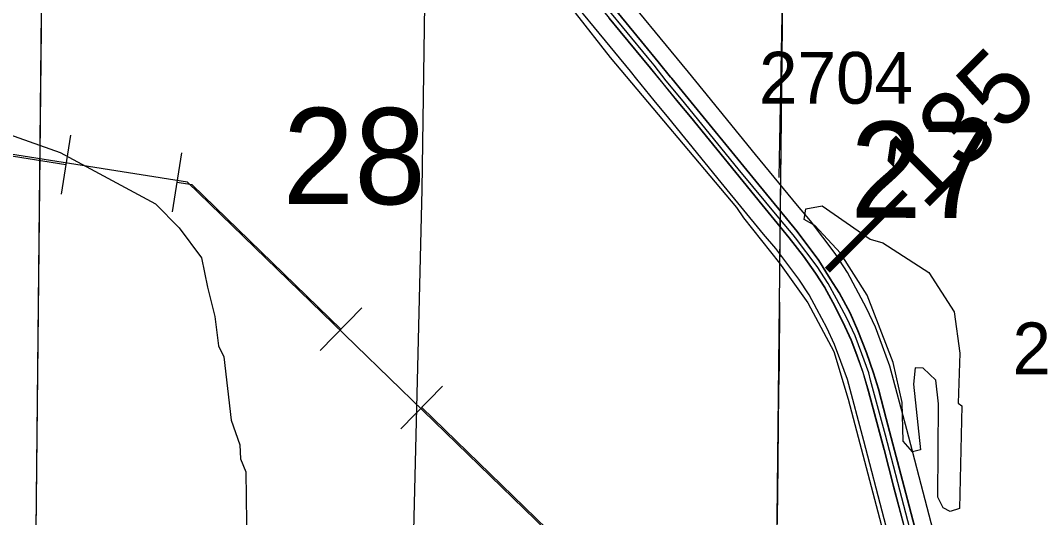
# Model space of a CAD drawing. Extents: x -157.2 to -99.3, y 12.2 to 46.2.
# Drawn here: x -144.882 to -143.504, y 24.227 to 24.899 of the extents above; entities that cross this region are included whole.
import ezdxf

# ---------------------------------------------------------------- set-up
doc = ezdxf.new("R2010")
doc.units = 0
for name, color, linetype in [('tdCoCityStreetMinor', 7, 'Continuous'), ('tdCoCorpBndry', 7, 'Continuous'), ('tdCoDivCarto', 7, 'Continuous'), ('tdCoHydroRiver', 7, 'Continuous'), ('tdCoInt', 7, 'Continuous'), ('tdCoIntCL', 7, 'Continuous'), ('tdCoIntRte', 7, 'Continuous'), ('tdCoPipe', 7, 'Continuous'), ('tdCoSecRdNmbr', 7, 'Continuous'), ('tdCoSectLine', 7, 'Continuous'), ('tdCoSectLinePart', 7, 'Continuous'), ('tdCoSectNmbr', 7, 'Continuous'), ('tdCoSurfLNO', 7, 'Continuous'), ('tdStHwyIntRefPost1', 7, 'Continuous'), ('tdStHwyIntRefPost5', 7, 'Continuous')]:
    doc.layers.add(name, color=color, linetype=linetype)

msp = doc.modelspace()

# ---------------------------------------------------------------- linework, layer by layer
at = {"layer": 'tdCoCityStreetMinor'}
msp.add_lwpolyline([(-143.8604, 24.1421), (-143.8598, 24.2064), (-143.8588, 24.2562), (-143.8573, 24.3977), (-143.8563, 24.434), (-143.8558, 24.5183)], dxfattribs=at)
at = {"layer": 'tdCoCorpBndry'}
msp.add_lwpolyline([(-144.3519, 24.154), (-144.3395, 24.6706), (-144.3359, 24.9207), (-144.5835, 24.9266), (-144.5783, 25.1651), (-144.5199, 25.1634), (-144.4999, 25.163), (-144.4939, 25.1629), (-144.494, 25.1451), (-144.4602, 25.1375), (-144.4468, 25.1327), (-144.4329, 25.1266), (-144.3299, 25.0735), (-144.2108, 25.0095), (-144.1327, 24.9096), (-144.0852, 24.849), (-143.9147, 24.6462), (-143.905, 24.6324), (-143.8566, 24.5711), (-143.8183, 24.5177), (-143.7831, 24.4516), (-143.7635, 24.3875), (-143.6972, 24.1343)], dxfattribs=at)
at = {"layer": 'tdCoDivCarto'}
for points in [[(-144.1402, 24.9684), (-144.1372, 24.9648), (-144.0866, 24.9024), (-144.0716, 24.884), (-144.0308, 24.8344)], [(-144.1402, 24.9684), (-144.1372, 24.9648), (-144.0866, 24.9024), (-144.0716, 24.884), (-144.0308, 24.8344)], [(-144.0201, 24.8432), (-144.0383, 24.8655), (-144.0839, 24.9209)], [(-144.0201, 24.8432), (-144.0383, 24.8655), (-144.0839, 24.9209)], [(-144.0032, 24.8226), (-144.0201, 24.8432)], [(-144.0032, 24.8226), (-144.0201, 24.8432)], [(-144.0308, 24.8344), (-144.0139, 24.8138)], [(-144.0308, 24.8344), (-144.0139, 24.8138)], [(-143.5922, 23.9073), (-143.5929, 23.9102), (-143.6087, 23.9689), (-143.626, 24.034), (-143.6499, 24.124), (-143.6829, 24.2512), (-143.7118, 24.3607), (-143.7224, 24.4007), (-143.729, 24.4226), (-143.7384, 24.45), (-143.75, 24.4796), (-143.7606, 24.5035), (-143.7754, 24.5309), (-143.7875, 24.5501), (-143.803, 24.5748), (-143.8321, 24.614), (-143.8881, 24.6821), (-143.9875, 24.8034), (-144.0014, 24.8205), (-144.0032, 24.8226)], [(-143.5922, 23.9073), (-143.5929, 23.9102), (-143.6087, 23.9689), (-143.626, 24.034), (-143.6499, 24.124), (-143.6829, 24.2512), (-143.7118, 24.3607), (-143.7224, 24.4007), (-143.729, 24.4226), (-143.7384, 24.45), (-143.75, 24.4796), (-143.7606, 24.5035), (-143.7754, 24.5309), (-143.7875, 24.5501), (-143.803, 24.5748), (-143.8321, 24.614), (-143.8881, 24.6821), (-143.9875, 24.8034), (-144.0014, 24.8205), (-144.0032, 24.8226)], [(-144.0139, 24.8138), (-143.9933, 24.7888)], [(-144.0139, 24.8138), (-143.9933, 24.7888)], [(-143.9933, 24.7888), (-143.9769, 24.7688), (-143.8797, 24.6499), (-143.8435, 24.6055), (-143.8242, 24.5806), (-143.8077, 24.5577), (-143.7951, 24.538), (-143.7843, 24.5182), (-143.7707, 24.4916), (-143.7596, 24.4677), (-143.752, 24.4472), (-143.7436, 24.4238), (-143.7362, 24.3979), (-143.7152, 24.3192), (-143.7024, 24.2699), (-143.6837, 24.1994), (-143.6649, 24.1281), (-143.6509, 24.0761), (-143.6348, 24.0142), (-143.6186, 23.952), (-143.6058, 23.9037)], [(-143.9933, 24.7888), (-143.9769, 24.7688), (-143.8797, 24.6499), (-143.8435, 24.6055), (-143.8242, 24.5806), (-143.8077, 24.5577), (-143.7951, 24.538), (-143.7843, 24.5182), (-143.7707, 24.4916), (-143.7596, 24.4677), (-143.752, 24.4472), (-143.7436, 24.4238), (-143.7362, 24.3979), (-143.7152, 24.3192), (-143.7024, 24.2699), (-143.6837, 24.1994), (-143.6649, 24.1281), (-143.6509, 24.0761), (-143.6348, 24.0142), (-143.6186, 23.952), (-143.6058, 23.9037)]]:
    msp.add_lwpolyline(points, dxfattribs=at)
at = {"layer": 'tdCoHydroRiver'}
for points in [[(-145.0194, 24.7742), (-144.9128, 24.7502), (-144.8286, 24.7205), (-144.6998, 24.6515), (-144.6677, 24.6189), (-144.6375, 24.5784), (-144.6293, 24.5386), (-144.6196, 24.4988), (-144.6146, 24.4592), (-144.6072, 24.4447), (-144.5973, 24.3591), (-144.5858, 24.3255), (-144.5849, 24.3066), (-144.5776, 24.2889), (-144.5762, 24.1862)], [(-143.6259, 24.2353), (-143.6352, 24.2403), (-143.6426, 24.2548), (-143.6416, 24.3811), (-143.6453, 24.4128), (-143.6622, 24.4292), (-143.6732, 24.4295), (-143.6755, 24.4075), (-143.6658, 24.3187), (-143.6769, 24.3159), (-143.6891, 24.3305), (-143.6905, 24.3827), (-143.7029, 24.4368), (-143.7378, 24.528), (-143.7739, 24.5845), (-143.8089, 24.622), (-143.8229, 24.6303), (-143.8208, 24.6445), (-143.7986, 24.6485), (-143.7338, 24.6037), (-143.7166, 24.5984), (-143.6548, 24.5584), (-143.6202, 24.5051), (-143.6126, 24.4496), (-143.6148, 24.3818), (-143.6102, 24.3785), (-143.6131, 24.2396), (-143.6259, 24.2353)]]:
    msp.add_lwpolyline(points, dxfattribs=at)
at = {"layer": 'tdCoInt'}
for points in [[(-143.6874, 24.12), (-143.7424, 24.3308), (-143.7645, 24.4137), (-143.7734, 24.4381), (-143.7821, 24.4612), (-143.7924, 24.4835), (-143.806, 24.5089), (-143.8163, 24.5281), (-143.8302, 24.5495), (-143.8613, 24.5907), (-143.8781, 24.6103), (-143.9353, 24.6799), (-144.0058, 24.7669), (-144.0259, 24.7911), (-144.0491, 24.8198), (-144.058, 24.8306), (-144.1065, 24.8894), (-144.1954, 24.998), (-144.2845, 25.1065)], [(-143.5096, 23.6838), (-143.531, 23.7645), (-143.5403, 23.7991), (-143.5702, 23.9134), (-143.5844, 23.9652), (-143.6004, 24.0264), (-143.6294, 24.1353), (-143.6844, 24.3462), (-143.7073, 24.4317), (-143.7171, 24.4589), (-143.7267, 24.4844), (-143.7387, 24.5102), (-143.7531, 24.5373), (-143.7646, 24.5587), (-143.781, 24.584), (-143.8145, 24.6283), (-143.8321, 24.6489), (-143.8888, 24.7178), (-143.9594, 24.805), (-143.9795, 24.8291), (-144.0027, 24.8578), (-144.0602, 24.9275), (-144.149, 25.0361), (-144.2054, 25.1047)]]:
    msp.add_lwpolyline(points, dxfattribs=at)
at = {"layer": 'tdCoIntCL'}
msp.add_lwpolyline([(-143.5693, 23.7914), (-143.5992, 23.9056), (-143.6133, 23.9574), (-143.6294, 24.0188), (-143.6584, 24.1276), (-143.7134, 24.3385), (-143.7333, 24.413), (-143.7359, 24.4227), (-143.7453, 24.4485), (-143.7544, 24.4728), (-143.7655, 24.4968), (-143.7795, 24.5231), (-143.7905, 24.5434), (-143.8056, 24.5668), (-143.8349, 24.6055), (-143.8379, 24.6095), (-143.8551, 24.6296), (-143.9121, 24.6988), (-143.9887, 24.7929), (-144.0095, 24.8177), (-144.0259, 24.8388), (-144.0349, 24.8497), (-144.0898, 24.9163)], dxfattribs=at)
at = {"layer": 'tdCoIntRte'}
for points in [[(-143.6503, 24.124), (-143.6833, 24.2512), (-143.7122, 24.3607), (-143.7228, 24.4007), (-143.7294, 24.4226), (-143.7388, 24.45), (-143.7504, 24.4796), (-143.761, 24.5035), (-143.7758, 24.5309), (-143.7879, 24.5501), (-143.8034, 24.5748), (-143.8325, 24.614), (-143.8885, 24.6821), (-143.9879, 24.8034), (-144.0018, 24.8205), (-144.0036, 24.8226), (-144.0204, 24.8432), (-144.0387, 24.8655), (-144.0843, 24.9209)], [(-143.6503, 24.124), (-143.6833, 24.2512), (-143.7122, 24.3607), (-143.7228, 24.4007), (-143.7294, 24.4226), (-143.7388, 24.45), (-143.7504, 24.4796), (-143.761, 24.5035), (-143.7758, 24.5309), (-143.7879, 24.5501), (-143.8034, 24.5748), (-143.8325, 24.614), (-143.8885, 24.6821), (-143.9879, 24.8034), (-144.0018, 24.8205), (-144.0036, 24.8226), (-144.0204, 24.8432), (-144.0387, 24.8655), (-144.0843, 24.9209)], [(-144.087, 24.9024), (-144.072, 24.884), (-144.0312, 24.8344), (-144.0143, 24.8138), (-143.9937, 24.7888), (-143.9773, 24.7688), (-143.8801, 24.6499), (-143.8438, 24.6055), (-143.8246, 24.5806), (-143.8081, 24.5577), (-143.7955, 24.538), (-143.7847, 24.5182), (-143.7711, 24.4916), (-143.76, 24.4677), (-143.7524, 24.4472), (-143.744, 24.4238), (-143.7366, 24.3979), (-143.7156, 24.3192), (-143.7028, 24.2699), (-143.684, 24.1994)], [(-144.087, 24.9024), (-144.072, 24.884), (-144.0312, 24.8344), (-144.0143, 24.8138), (-143.9937, 24.7888), (-143.9773, 24.7688), (-143.8801, 24.6499), (-143.8438, 24.6055), (-143.8246, 24.5806), (-143.8081, 24.5577), (-143.7955, 24.538), (-143.7847, 24.5182), (-143.7711, 24.4916), (-143.76, 24.4677), (-143.7524, 24.4472), (-143.744, 24.4238), (-143.7366, 24.3979), (-143.7156, 24.3192), (-143.7028, 24.2699), (-143.684, 24.1994)]]:
    msp.add_lwpolyline(points, dxfattribs=at)
at = {"layer": 'tdCoPipe'}
for p, q in [((-144.8146, 24.7439), (-144.8272, 24.6645)), ((-144.6644, 24.7201), (-144.677, 24.6405)), ((-144.421, 24.5108), (-144.477, 24.453)), ((-144.3119, 24.4049), (-144.368, 24.347))]:
    msp.add_line(p, q, dxfattribs=at)
for points in [[(-143.1022, 23.5122), (-143.2095, 23.8428), (-143.9285, 23.9743), (-144.6565, 24.6805), (-145.5794, 24.8267), (-145.6123, 26.3736), (-146.0293, 26.3674), (-146.0413, 27.397)], [(-144.8209, 24.7041), (-145.1182, 24.7512)], [(-144.449, 24.4818), (-144.6503, 24.6771), (-144.6707, 24.6803)], [(-144.1238, 24.1664), (-144.3399, 24.376)]]:
    msp.add_lwpolyline(points, dxfattribs=at)
at = {"layer": 'tdCoSectLine'}
for points in [[(-144.8616, 24.1662), (-144.8508, 25.1741)], [(-143.8607, 24.1421), (-143.8497, 25.1417)]]:
    msp.add_lwpolyline(points, dxfattribs=at)
at = {"layer": 'tdCoSectLinePart'}
for points in [[(-144.8616, 24.1662), (-144.8511, 25.1437)], [(-143.856, 24.5699), (-143.8515, 24.9777)]]:
    msp.add_lwpolyline(points, dxfattribs=at)
at = {"layer": 'tdCoSurfLNO'}
msp.add_line((-143.8568, 24.6867), (-143.851, 25.0077), dxfattribs=at)

# ---------------------------------------------------------------- texts
at = {"layer": 'tdCoSecRdNmbr'}
for s, rotation, p in [('2704', 359.8897, (-143.8842, 24.7868)), ('2710', 359.8904, (-143.5417, 24.421))]:
    msp.add_text(s, height=0.07, rotation=rotation, dxfattribs=at).set_placement(p)
at = {"layer": 'tdCoSectNmbr'}
for s, rotation, p in [('28', 359.8898, (-144.5279, 24.651)), ('27', 359.8904, (-143.761, 24.6325))]:
    msp.add_text(s, height=0.13, rotation=rotation, dxfattribs=at).set_placement(p)
at = {"layer": 'tdStHwyIntRefPost1'}
msp.add_text('‒‒135', height=0.1, rotation=45, dxfattribs=at).set_placement((-143.7656, 24.5356))
at = {"layer": 'tdStHwyIntRefPost5'}
msp.add_text('‒‒135', height=0.1, rotation=45, dxfattribs=at).set_placement((-143.7656, 24.5356))

doc.saveas('drawing.dxf')
